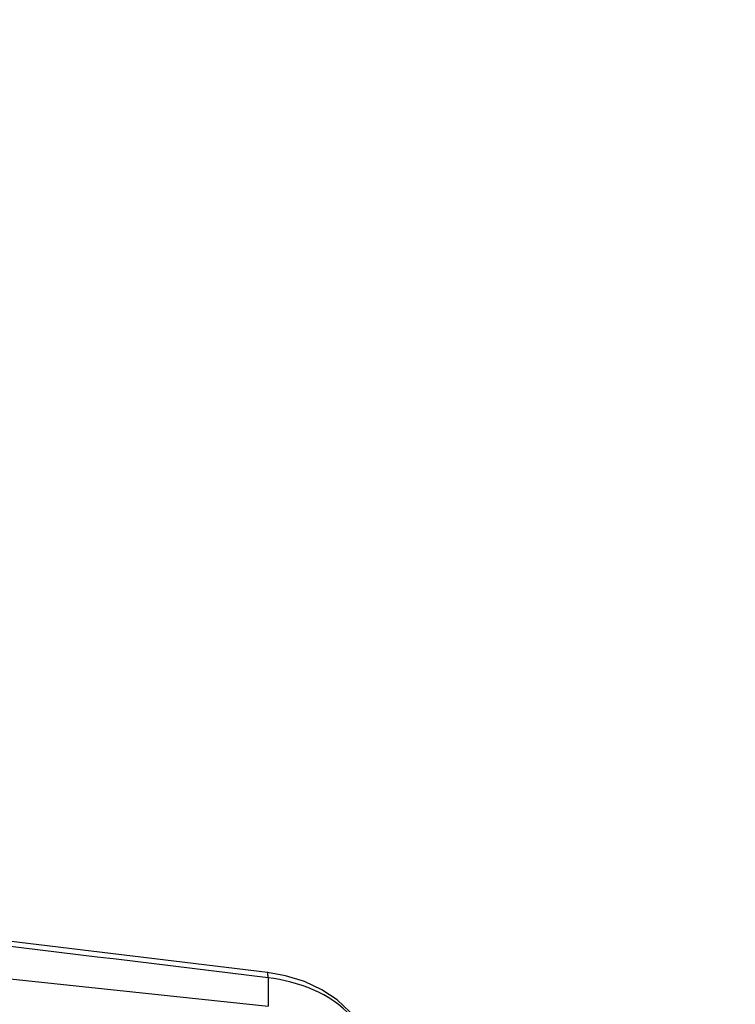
# Paper-space layout 'Sheet' of a CAD drawing. Header units: inches. Extents: x 0.2 to 10.8, y 0.2 to 8.3.
# Tile 517 of 545: x 8.191 to 8.313, y 6.597 to 6.765. Entities that reach past the tile are written whole.
import ezdxf

# ---------------------------------------------------------------- set-up
doc = ezdxf.new("R2010")
doc.units = ezdxf.units.IN
doc.header["$MEASUREMENT"] = 0
doc.layers.get('0').update_dxf_attribs({"lineweight": 5})
doc.styles.add('My Text', font='tahoma.ttf')
doc.dimstyles.new('My Dimension - mm [in] (ANSI)$0', dxfattribs={"dimtxt": 0.12, "dimasz": 0.098425, "dimexe": 0.125, "dimexo": 0.063, "dimgap": 0.031496, "dimtad": 0, "dimlfac": 250, "dimzin": 4, "dimdsep": 46, "dimtxsty": 'My Text', "dimblk": 'Filled-1', "dimcen": 0.09, "dimclrd": 1, "dimclre": 1, "dimclrt": 1, "dimadec": 1, "dimazin": 1, "dimtfac": 1, "dimtofl": 0, "dimtmove": 0, "dimatfit": 3, "dimfxl": 1, "dimtolj": 1, "dimtzin": 4, "dimlwd": -1, "dimlwe": -1, "dimarcsym": 0})

# ---------------------------------------------------------------- blocks, each defined once
blk = doc.blocks.new('*D10')
at = {"color": 1, "true_color": 0xff0000}
for p, q in [((9.4496, 8.02494), (8.40389, 8.02494)), ((8.52889, 7.92651), (8.52889, 7.82346)), ((8.52889, 5.99175), (8.52889, 6.09481)), ((9.1304, 5.89333), (8.40389, 5.89333))]:
    blk.add_line(p, q, dxfattribs=at)
at = {"layer": 'Defpoints', "color": 0}
for p in [(9.5126, 8.02494), (8.52889, 5.89333), (9.1934, 5.89333)]:
    blk.add_point(p, dxfattribs=at)
at = {"color": 1, "true_color": 0xff0000, "insert": (8.52889, 6.95913), "char_height": 0.12, "attachment_point": 5, "rotation": 90, "style": 'My Text'}
blk.add_mtext('\\A1;532.90 mm [20.980 in]', dxfattribs=at)
blk = doc.blocks.new('Filled-1')

psp = doc.layouts.new('Sheet')

# ---------------------------------------------------------------- linework, layer by layer
at = {"color": 0, "linetype": 'ByBlock', "lineweight": -3}
for p, q in [((8.233038, 6.602843), (8.129618, 6.615321)), ((8.129737, 6.608063), (8.233144, 6.597095)), ((8.233126, 6.601943), (8.233144, 6.597095))]:
    psp.add_line(p, q, dxfattribs=at)
psp.add_lwpolyline([(8.249522, 6.591781), (8.248628, 6.593852), (8.247042, 6.596129), (8.244908, 6.598179), (8.242308, 6.599921), (8.239332, 6.601306), (8.236089, 6.6023), (8.233038, 6.602843)], dxfattribs=at)
for centre, radius, start, end in [((2.954953, -36.711116), 43.633476, 83.0521366, 83.1889143), ((11.961423, 48.154404), 41.729214, 264.7314962, 264.8740719)]:
    psp.add_arc(centre, radius, start, end, dxfattribs=at)
for points, knots in [([(8.233126, 6.601943), (8.233132, 6.602163), (8.233101, 6.602469), (8.233128, 6.602852), (8.233049, 6.60293)], [0, 0, 0, 0, 0.6644908, 1, 1, 1, 1]), ([(8.249459, 6.591738), (8.248967, 6.593073), (8.245317, 6.598781), (8.238277, 6.601329), (8.233126, 6.601943)], [0, 0, 0, 0, 0.2152198, 1, 1, 1, 1])]:
    psp.add_open_spline(points, degree=3, knots=knots, dxfattribs=at)

# ---------------------------------------------------------------- dimensions: what is measured, and where the dimension line sits
dim = psp.add_linear_dim(base=(8.528889, 5.893326), p1=(9.512596, 8.02494), p2=(9.193401, 5.893326), angle=90, dimstyle='My Dimension - mm [in] (ANSI)$0', override={"dimpost": ' mm'})
dim.commit()
dim.dimension.update_dxf_attribs({"geometry": '*D10', "text_midpoint": (8.528889, 6.959133)})

doc.saveas('drawing.dxf')
